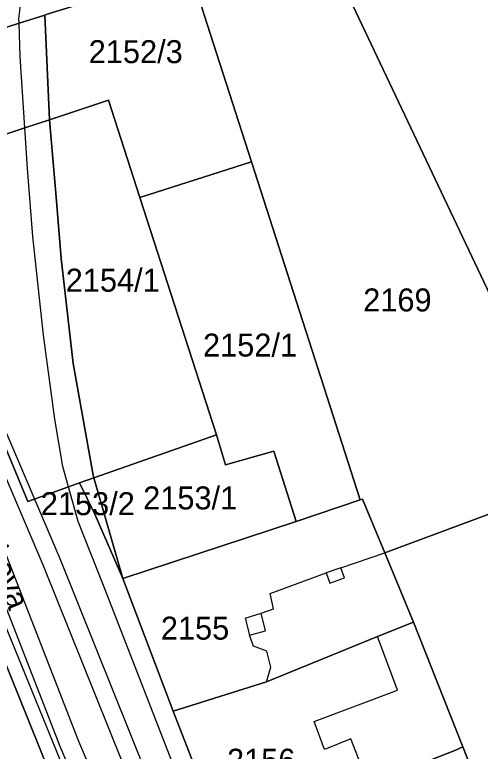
# Model space of a CAD drawing. Extents: x -263423 to -261326, y -1240067 to -1237864.
# Drawn here: x -262554.6 to -262514.1, y -1238765.4 to -1238701.3 of the extents above; entities that cross this region are included whole.
import ezdxf

# ---------------------------------------------------------------- set-up
doc = ezdxf.new("R2010")
doc.units = 0
for name, color, linetype in [('body_kn', 7, 'Continuous'), ('kladpar_druhypozemkov', 7, 'Continuous'), ('kladpar_hranice', 7, 'Continuous'), ('kladpar_parcelnecisla', 7, 'Continuous'), ('kladpar_plochy', 7, 'Continuous'), ('popisy', 7, 'Continuous'), ('tarchy_linie', 7, 'Continuous'), ('zappar_hrandruhpozemk', 7, 'Continuous')]:
    doc.layers.add(name, color=color, linetype=linetype)

msp = doc.modelspace()

# ---------------------------------------------------------------- linework, layer by layer
at = {"layer": 'body_kn'}
for p, q in [((-262551.99, -1238701.35), (-262551.99, -1238701.35)), ((-262551.99, -1238701.35), (-262551.99, -1238701.35)), ((-262554.23, -1238701.68), (-262554.23, -1238701.68)), ((-262554.21, -1238702.06), (-262554.21, -1238702.06)), ((-262554.21, -1238702.06), (-262554.21, -1238702.06)), ((-262554.12, -1238704.95), (-262554.12, -1238704.95)), ((-262546.44, -1238708.76), (-262546.44, -1238708.76)), ((-262551.57, -1238710.46), (-262551.57, -1238710.46)), ((-262553.72, -1238711.17), (-262553.72, -1238711.17)), ((-262553.72, -1238711.17), (-262553.72, -1238711.17)), ((-262534, -1238714.12), (-262534, -1238714.12)), ((-262553.49, -1238714.71), (-262553.49, -1238714.71)), ((-262550.99, -1238717.2), (-262550.99, -1238717.2)), ((-262543.71, -1238717.24), (-262543.71, -1238717.24)), ((-262553.02, -1238720.62), (-262553.02, -1238720.62)), ((-262550.56, -1238722.54), (-262550.56, -1238722.54)), ((-262552.09, -1238729.23), (-262552.09, -1238729.23)), ((-262549.51, -1238731.68), (-262549.51, -1238731.68)), ((-262551.11, -1238736.52), (-262551.11, -1238736.52)), ((-262537.06, -1238737.89), (-262537.06, -1238737.89)), ((-262537.06, -1238737.89), (-262537.06, -1238737.89)), ((-262532.05, -1238739.32), (-262532.05, -1238739.32)), ((-262536.25, -1238740.5), (-262536.25, -1238740.5)), ((-262550.4, -1238740.65), (-262550.4, -1238740.65)), ((-262547.77, -1238741.42), (-262547.77, -1238741.42)), ((-262547.71, -1238741.63), (-262547.71, -1238741.63)), ((-262547.71, -1238741.63), (-262547.71, -1238741.63)), ((-262549.91, -1238742.42), (-262549.91, -1238742.42)), ((-262549.91, -1238742.42), (-262549.91, -1238742.42)), ((-262548.95, -1238742.07), (-262548.95, -1238742.07)), ((-262553.46, -1238743.69), (-262553.46, -1238743.69)), ((-262524.54, -1238743.57), (-262524.54, -1238743.57)), ((-262524.54, -1238743.57), (-262524.54, -1238743.57)), ((-262524.34, -1238743.51), (-262524.34, -1238743.51)), ((-262547.63, -1238744.81), (-262547.63, -1238744.81)), ((-262549.08, -1238745.44), (-262549.08, -1238745.44)), ((-262530.13, -1238745.44), (-262530.13, -1238745.44)), ((-262530.13, -1238745.44), (-262530.13, -1238745.44)), ((-262522.41, -1238748.16), (-262522.41, -1238748.16)), ((-262550.68, -1238748.66), (-262550.68, -1238748.66)), ((-262552.11, -1238749.27), (-262552.11, -1238749.27)), ((-262526.22, -1238749.47), (-262526.22, -1238749.47)), ((-262526.22, -1238749.47), (-262526.22, -1238749.47)), ((-262527.5, -1238749.91), (-262527.5, -1238749.91)), ((-262527.5, -1238749.91), (-262527.5, -1238749.91)), ((-262545.2, -1238750.42), (-262545.2, -1238750.42)), ((-262545.2, -1238750.42), (-262545.2, -1238750.42)), ((-262527.18, -1238750.8), (-262527.18, -1238750.8)), ((-262525.91, -1238750.36), (-262525.91, -1238750.36)), ((-262546.82, -1238751.16), (-262546.82, -1238751.16)), ((-262532.39, -1238751.72), (-262532.39, -1238751.72)), ((-262532.08, -1238753.06), (-262532.08, -1238753.06)), ((-262534.56, -1238753.87), (-262534.56, -1238753.87)), ((-262533.17, -1238753.43), (-262533.17, -1238753.43)), ((-262519.91, -1238754.22), (-262519.91, -1238754.22)), ((-262534.19, -1238755.33), (-262534.19, -1238755.33)), ((-262532.79, -1238754.96), (-262532.79, -1238754.96)), ((-262523.03, -1238755.47), (-262523.03, -1238755.47)), ((-262533.82, -1238756.29), (-262533.82, -1238756.29)), ((-262532.68, -1238756.74), (-262532.68, -1238756.74)), ((-262532.31, -1238758.14), (-262532.31, -1238758.14)), ((-262532.7, -1238759.41), (-262532.7, -1238759.41)), ((-262532.7, -1238759.41), (-262532.7, -1238759.41)), ((-262521.29, -1238760.13), (-262521.29, -1238760.13)), ((-262540.83, -1238761.96), (-262540.83, -1238761.96)), ((-262528.54, -1238762.87), (-262528.54, -1238762.87)), ((-262549.1, -1238764.43), (-262549.1, -1238764.43)), ((-262525.37, -1238764.36), (-262525.37, -1238764.36)), ((-262550.64, -1238765.03), (-262550.64, -1238765.03)), ((-262527.66, -1238765.3), (-262527.66, -1238765.3)), ((-262516.31, -1238765.37), (-262516.31, -1238765.37)), ((-262515.61, -1238765.06), (-262515.61, -1238765.06)), ((-262515.61, -1238765.06), (-262515.61, -1238765.06))]:
    msp.add_line(p, q, dxfattribs=at)
at = {"layer": 'kladpar_druhypozemkov'}
for p, q in [((-262543.39, -1238702.93), (-262543.39, -1238702.93)), ((-262545.99, -1238723.23), (-262545.99, -1238723.23)), ((-262521.35, -1238725.23), (-262521.35, -1238725.23)), ((-262534.04, -1238728.82), (-262534.04, -1238728.82)), ((-262539.23, -1238742.71), (-262539.23, -1238742.71)), ((-262547.9, -1238743.16), (-262547.9, -1238743.16)), ((-262539.59, -1238753.43), (-262539.59, -1238753.43)), ((-262533.89, -1238765.33), (-262533.89, -1238765.33))]:
    msp.add_line(p, q, dxfattribs=at)
at = {"layer": 'kladpar_hranice'}
for points in [[(-262432.09, -1238663.67), (-262455.65, -1238671.41), (-262459.6, -1238672.64), (-262463.87, -1238673.94), (-262528.19, -1238693.37), (-262533.15, -1238694.92), (-262539.51, -1238696.98), (-262545.35, -1238698.91), (-262545.23, -1238699.23), (-262551.78, -1238701.28), (-262551.99, -1238701.35), (-262554.21, -1238702.06), (-262562.65, -1238704.77), (-262562.71, -1238704.58), (-262568.56, -1238706.38), (-262574.21, -1238708.19), (-262575.1, -1238708.37), (-262585.72, -1238711.67), (-262594.36, -1238714.54), (-262602.64, -1238717.87), (-262603, -1238718.01), (-262606.31, -1238719.34), (-262612.65, -1238721.52)], [(-262463.87, -1238673.94), (-262459.62, -1238687.16), (-262450.77, -1238715.01), (-262460.33, -1238718.73), (-262481.38, -1238723.01), (-262497.34, -1238726.37), (-262510.87, -1238730.75), (-262525.19, -1238700.51), (-262528.19, -1238693.37)], [(-262502.76, -1238740.86), (-262522.41, -1238748.16), (-262524.34, -1238743.51), (-262524.54, -1238743.57), (-262534, -1238714.12), (-262539.51, -1238696.98), (-262533.15, -1238694.92), (-262528.19, -1238693.37), (-262525.19, -1238700.51), (-262510.87, -1238730.75)], [(-262551.99, -1238701.35), (-262551.78, -1238701.28), (-262545.23, -1238699.23), (-262545.35, -1238698.91), (-262539.51, -1238696.98), (-262534, -1238714.12), (-262543.71, -1238717.24), (-262546.44, -1238708.76), (-262551.57, -1238710.46), (-262551.99, -1238701.35)], [(-262551.99, -1238701.35), (-262551.57, -1238710.46), (-262553.72, -1238711.17), (-262565.25, -1238714.99), (-262568.46, -1238706.63), (-262568.56, -1238706.38), (-262562.71, -1238704.58), (-262562.65, -1238704.77), (-262554.21, -1238702.06), (-262551.99, -1238701.35)], [(-262551.62, -1238767.15), (-262556.71, -1238754.61), (-262559.08, -1238748.93), (-262560.92, -1238744.12), (-262561.56, -1238742.43), (-262562.09, -1238741.05), (-262563.88, -1238736.37), (-262564.75, -1238734.09), (-262575.1, -1238708.37), (-262574.21, -1238708.19), (-262568.56, -1238706.38), (-262568.46, -1238706.63), (-262565.25, -1238714.99), (-262563.07, -1238720.47), (-262553.46, -1238743.69), (-262549.91, -1238742.42), (-262548.95, -1238742.07), (-262547.63, -1238744.81), (-262545.2, -1238750.42)], [(-262537.06, -1238737.89), (-262547.71, -1238741.63), (-262547.77, -1238741.42), (-262549.51, -1238731.68), (-262550.56, -1238722.54), (-262550.99, -1238717.2), (-262551.57, -1238710.46), (-262546.44, -1238708.76), (-262543.71, -1238717.24), (-262537.06, -1238737.89)], [(-262547.71, -1238741.63), (-262548.95, -1238742.07), (-262549.91, -1238742.42), (-262553.46, -1238743.69), (-262563.07, -1238720.47), (-262565.25, -1238714.99), (-262553.72, -1238711.17), (-262551.57, -1238710.46), (-262550.99, -1238717.2), (-262550.56, -1238722.54), (-262549.51, -1238731.68), (-262547.77, -1238741.42), (-262547.71, -1238741.63)], [(-262524.54, -1238743.57), (-262530.13, -1238745.44), (-262532.05, -1238739.32), (-262536.25, -1238740.5), (-262537.06, -1238737.89), (-262543.71, -1238717.24), (-262534, -1238714.12), (-262524.54, -1238743.57)], [(-262537.06, -1238737.89), (-262536.25, -1238740.5), (-262532.05, -1238739.32), (-262530.13, -1238745.44), (-262545.2, -1238750.42), (-262547.71, -1238741.63), (-262537.06, -1238737.89)], [(-262431.88, -1238771.84), (-262446.4, -1238776.48), (-262461.1, -1238781.06), (-262469.95, -1238783.72), (-262475.74, -1238785.45), (-262490.19, -1238789.52), (-262491.4, -1238789.82), (-262504.57, -1238792.93), (-262512.42, -1238773.12), (-262515.61, -1238765.06), (-262519.91, -1238754.22), (-262522.41, -1238748.16), (-262502.76, -1238740.86), (-262501.44, -1238742.71)], [(-262547.71, -1238741.63), (-262545.2, -1238750.42), (-262547.63, -1238744.81), (-262548.95, -1238742.07), (-262547.71, -1238741.63)], [(-262530.13, -1238745.44), (-262524.54, -1238743.57), (-262524.34, -1238743.51), (-262522.41, -1238748.16), (-262519.91, -1238754.22), (-262523.03, -1238755.47), (-262532.7, -1238759.41), (-262540.83, -1238761.96), (-262545.2, -1238750.42), (-262530.13, -1238745.44)], [(-262560.92, -1238744.12), (-262559.08, -1238748.93), (-262556.71, -1238754.61), (-262551.62, -1238767.15), (-262552.16, -1238767.45), (-262553.4, -1238768.02), (-262554.63, -1238767.84), (-262555.33, -1238766.92), (-262556.29, -1238756.78), (-262557.39, -1238753.47), (-262560.18, -1238754.31), (-262561.68, -1238749.87), (-262563.5, -1238750.45), (-262564.19, -1238748.4), (-262598.84, -1238759.36), (-262601.21, -1238752.21), (-262599.61, -1238751.61), (-262598.45, -1238755.24), (-262596.97, -1238754.76), (-262596.31, -1238756.73), (-262592.13, -1238755.55), (-262592.39, -1238753.81), (-262560.92, -1238744.12)], [(-262545.2, -1238750.42), (-262540.83, -1238761.96), (-262536.41, -1238773.31)], [(-262532.7, -1238759.41), (-262523.03, -1238755.47), (-262519.91, -1238754.22), (-262515.61, -1238765.06), (-262516.31, -1238765.37), (-262519.94, -1238766.8), (-262521.72, -1238767.5), (-262523.82, -1238768.31), (-262536.41, -1238773.31), (-262540.83, -1238761.96), (-262532.7, -1238759.41)], [(-262515.61, -1238765.06), (-262512.42, -1238773.12), (-262516.76, -1238774.81), (-262519.94, -1238766.8), (-262516.31, -1238765.37), (-262515.61, -1238765.06)]]:
    msp.add_lwpolyline(points, dxfattribs=at)
at = {"layer": 'kladpar_plochy'}
for p, q in [((-262510.87, -1238730.75), (-262525.19, -1238700.51)), ((-262522.41, -1238748.16), (-262502.76, -1238740.86)), ((-262519.91, -1238754.22), (-262522.41, -1238748.16)), ((-262515.61, -1238765.06), (-262519.91, -1238754.22)), ((-262512.42, -1238773.12), (-262515.61, -1238765.06))]:
    msp.add_line(p, q, dxfattribs=at)
for points in [[(-262432.09, -1238663.67), (-262455.65, -1238671.41), (-262459.6, -1238672.64), (-262463.87, -1238673.94), (-262528.19, -1238693.37), (-262533.15, -1238694.92), (-262539.51, -1238696.98), (-262545.35, -1238698.91), (-262545.23, -1238699.23), (-262551.78, -1238701.28), (-262551.99, -1238701.35), (-262554.21, -1238702.06), (-262562.65, -1238704.77), (-262562.71, -1238704.58), (-262568.56, -1238706.38), (-262574.21, -1238708.19), (-262575.1, -1238708.37), (-262585.72, -1238711.67), (-262594.36, -1238714.54), (-262602.64, -1238717.87), (-262603, -1238718.01), (-262606.31, -1238719.34), (-262612.65, -1238721.52)], [(-262502.76, -1238740.86), (-262522.41, -1238748.16), (-262524.34, -1238743.51), (-262524.54, -1238743.57), (-262534, -1238714.12), (-262539.51, -1238696.98), (-262533.15, -1238694.92), (-262528.19, -1238693.37), (-262525.19, -1238700.51), (-262510.87, -1238730.75)], [(-262551.62, -1238767.15), (-262556.71, -1238754.61), (-262559.08, -1238748.93), (-262560.92, -1238744.12), (-262561.56, -1238742.43), (-262562.09, -1238741.05), (-262563.88, -1238736.37), (-262564.75, -1238734.09), (-262575.1, -1238708.37), (-262574.21, -1238708.19), (-262568.56, -1238706.38), (-262568.46, -1238706.63), (-262565.25, -1238714.99), (-262563.07, -1238720.47), (-262553.46, -1238743.69), (-262549.91, -1238742.42), (-262548.95, -1238742.07), (-262547.63, -1238744.81), (-262545.2, -1238750.42), (-262540.83, -1238761.96), (-262536.41, -1238773.31)]]:
    msp.add_lwpolyline(points, dxfattribs=at)
for points in [[(-262551.99, -1238701.35), (-262551.78, -1238701.28), (-262545.23, -1238699.23), (-262545.35, -1238698.91), (-262539.51, -1238696.98), (-262534, -1238714.12), (-262543.71, -1238717.24), (-262546.44, -1238708.76), (-262551.57, -1238710.46)], [(-262551.99, -1238701.35), (-262551.57, -1238710.46), (-262553.72, -1238711.17), (-262565.25, -1238714.99), (-262568.46, -1238706.63), (-262568.56, -1238706.38), (-262562.71, -1238704.58), (-262562.65, -1238704.77), (-262554.21, -1238702.06)], [(-262537.06, -1238737.89), (-262547.71, -1238741.63), (-262547.77, -1238741.42), (-262549.51, -1238731.68), (-262550.56, -1238722.54), (-262550.99, -1238717.2), (-262551.57, -1238710.46), (-262546.44, -1238708.76), (-262543.71, -1238717.24)], [(-262547.71, -1238741.63), (-262548.95, -1238742.07), (-262549.91, -1238742.42), (-262553.46, -1238743.69), (-262563.07, -1238720.47), (-262565.25, -1238714.99), (-262553.72, -1238711.17), (-262551.57, -1238710.46), (-262550.99, -1238717.2), (-262550.56, -1238722.54), (-262549.51, -1238731.68), (-262547.77, -1238741.42)], [(-262524.54, -1238743.57), (-262530.13, -1238745.44), (-262532.05, -1238739.32), (-262536.25, -1238740.5), (-262537.06, -1238737.89), (-262543.71, -1238717.24), (-262534, -1238714.12)], [(-262537.06, -1238737.89), (-262536.25, -1238740.5), (-262532.05, -1238739.32), (-262530.13, -1238745.44), (-262545.2, -1238750.42), (-262547.71, -1238741.63)], [(-262547.71, -1238741.63), (-262545.2, -1238750.42), (-262547.63, -1238744.81), (-262548.95, -1238742.07)], [(-262530.13, -1238745.44), (-262524.54, -1238743.57), (-262524.34, -1238743.51), (-262522.41, -1238748.16), (-262519.91, -1238754.22), (-262523.03, -1238755.47), (-262532.7, -1238759.41), (-262540.83, -1238761.96), (-262545.2, -1238750.42)], [(-262560.92, -1238744.12), (-262559.08, -1238748.93), (-262556.71, -1238754.61), (-262551.62, -1238767.15), (-262552.16, -1238767.45), (-262553.4, -1238768.02), (-262554.63, -1238767.84), (-262555.33, -1238766.92), (-262556.29, -1238756.78), (-262557.39, -1238753.47), (-262560.18, -1238754.31), (-262561.68, -1238749.87), (-262563.5, -1238750.45), (-262564.19, -1238748.4), (-262598.84, -1238759.36), (-262601.21, -1238752.21), (-262599.61, -1238751.61), (-262598.45, -1238755.24), (-262596.97, -1238754.76), (-262596.31, -1238756.73), (-262592.13, -1238755.55), (-262592.39, -1238753.81)], [(-262532.7, -1238759.41), (-262523.03, -1238755.47), (-262519.91, -1238754.22), (-262515.61, -1238765.06), (-262516.31, -1238765.37), (-262519.94, -1238766.8), (-262521.72, -1238767.5), (-262523.82, -1238768.31), (-262536.41, -1238773.31), (-262540.83, -1238761.96)], [(-262515.61, -1238765.06), (-262512.42, -1238773.12), (-262516.76, -1238774.81), (-262519.94, -1238766.8), (-262516.31, -1238765.37)]]:
    msp.add_lwpolyline(points, close=True, dxfattribs=at)
at = {"layer": 'tarchy_linie'}
for points in [[(-262568.69, -1238706.42), (-262550.68, -1238748.66), (-262520.1, -1238824.85), (-262521.42, -1238825.74), (-262524.14, -1238827.56), (-262525.3, -1238828.34), (-262525.58, -1238828.54), (-262527.11, -1238822.84), (-262544.67, -1238779.15), (-262550.64, -1238765.03), (-262562.32, -1238735.03), (-262573.05, -1238707.82), (-262571.48, -1238707.32), (-262570.17, -1238706.9), (-262568.69, -1238706.42)], [(-262570.17, -1238706.9), (-262552.11, -1238749.27), (-262521.42, -1238825.74)], [(-262571.48, -1238707.32), (-262560.79, -1238734.42), (-262549.1, -1238764.43), (-262543.15, -1238778.51), (-262525.54, -1238822.32), (-262524.14, -1238827.56)]]:
    msp.add_lwpolyline(points, dxfattribs=at)
at = {"layer": 'zappar_hrandruhpozemk'}
for p, q in [((-262554.23, -1238701.68), (-262553.84, -1238698.44)), ((-262554.21, -1238702.06), (-262554.23, -1238701.68)), ((-262554.12, -1238704.95), (-262554.21, -1238702.06)), ((-262553.72, -1238711.17), (-262554.12, -1238704.95)), ((-262553.49, -1238714.71), (-262553.72, -1238711.17)), ((-262553.02, -1238720.62), (-262553.49, -1238714.71)), ((-262549.08, -1238745.44), (-262549.91, -1238742.42)), ((-262545.58, -1238778.59), (-262559.18, -1238745.3)), ((-262546.82, -1238751.16), (-262549.08, -1238745.44)), ((-262526.22, -1238749.47), (-262527.5, -1238749.91)), ((-262532.39, -1238751.72), (-262527.5, -1238749.91)), ((-262537.87, -1238774.13), (-262546.82, -1238751.16)), ((-262534.56, -1238753.87), (-262533.17, -1238753.43)), ((-262534.56, -1238753.87), (-262534.19, -1238755.33)), ((-262527.66, -1238765.3), (-262528.54, -1238762.87))]:
    msp.add_line(p, q, dxfattribs=at)
for points in [[(-262549.91, -1238742.42), (-262550.4, -1238740.65), (-262551.11, -1238736.52), (-262552.09, -1238729.23), (-262553.02, -1238720.62)], [(-262527.5, -1238749.91), (-262527.18, -1238750.8), (-262525.91, -1238750.36), (-262526.22, -1238749.47), (-262522.41, -1238748.16)], [(-262532.7, -1238759.41), (-262532.31, -1238758.14), (-262532.68, -1238756.74), (-262533.82, -1238756.29), (-262534.19, -1238755.33), (-262532.79, -1238754.96), (-262533.17, -1238753.43), (-262532.08, -1238753.06), (-262532.39, -1238751.72)], [(-262528.54, -1238762.87), (-262521.29, -1238760.13), (-262523.03, -1238755.47)], [(-262523.82, -1238768.31), (-262525.37, -1238764.36), (-262527.66, -1238765.3)]]:
    msp.add_lwpolyline(points, dxfattribs=at)

# ---------------------------------------------------------------- texts
at = {"layer": 'kladpar_parcelnecisla'}
for s, p in [('2152/3', (-262548.161, -1238705.53)), ('2154/1', (-262550.163, -1238725.43)), ('2169', (-262524.287, -1238727.15)), ('2152/1', (-262538.22, -1238731.08)), ('2153/1', (-262543.425, -1238744.39)), ('2153/2', (-262552.331, -1238744.89)), ('2155', (-262541.887, -1238755.73)), ('2156', (-262536.132, -1238767.23))]:
    msp.add_text(s, height=2, dxfattribs=at).set_placement(p)
at = {"layer": 'popisy'}
msp.add_text('Svätoplukova', height=2, rotation=292, dxfattribs=at).set_placement((-262561.084, -1238738.391))

doc.saveas('drawing.dxf')
